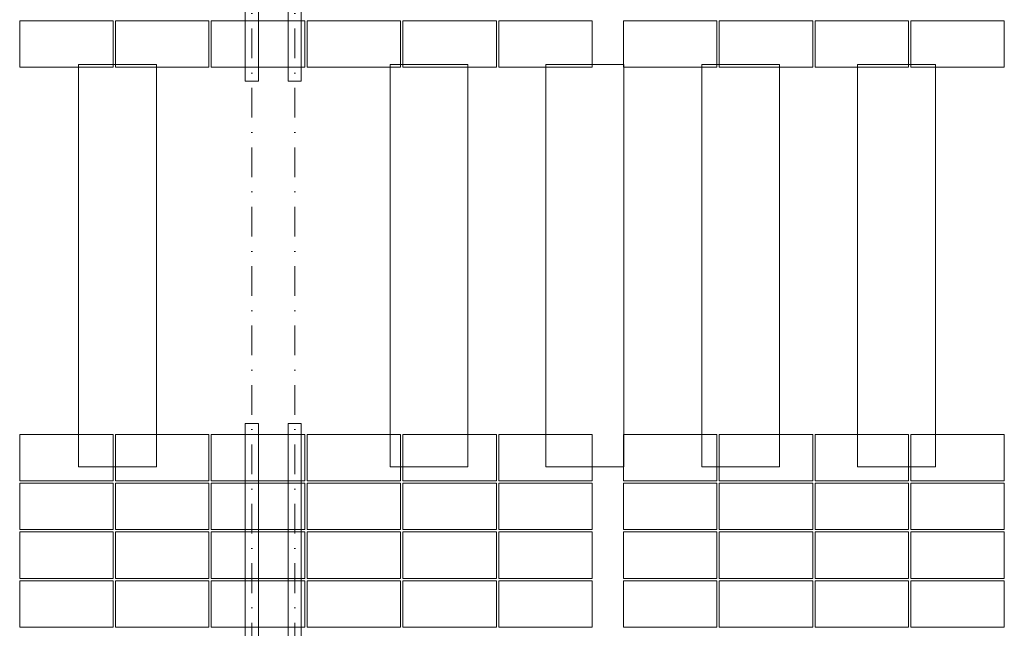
# Model space of a CAD drawing. Header units: millimetres. Extents: x -725694 to 5289369, y -1488057 to 2187451.
# Tile 596 of 656: x 375020 to 387660, y 152680 to 160485. Entities that reach past the tile are written whole.
import ezdxf

# ---------------------------------------------------------------- set-up
doc = ezdxf.new("R2010")
doc.units = ezdxf.units.MM
doc.linetypes.add('CENTERX2', pattern=[101.6, 63.5, -12.7, 12.7, -12.7])
doc.linetypes.add('DASHDOT', pattern=[25.4, 12.7, -6.35, 0, -6.35])
for name, color, linetype, lineweight in [('A99_FVE', 30, 'Continuous', 5), ('A99_S_kce-demolice', 30, 'Continuous', 20), ('A99_S_osy', 1, 'CENTERX2', 5)]:
    doc.layers.add(name, color=color, linetype=linetype, lineweight=lineweight)

msp = doc.modelspace()

# ---------------------------------------------------------------- linework, layer by layer
at = {"layer": 'A99_FVE', "linetype": 'Continuous', "lineweight": 15, "ltscale": 2}
for points in [[(377915, 163710), (378085, 163710), (378085, 159695), (377915, 159695)], [(378465, 163710), (378635, 163710), (378635, 159695), (378465, 159695)], [(377915, 155305), (378085, 155305), (378085, 149540), (377915, 149540)], [(378465, 155305), (378635, 155305), (378635, 149540), (378465, 149540)]]:
    msp.add_lwpolyline(points, close=True, dxfattribs=at)
at = {"layer": 'A99_FVE', "lineweight": 5, "ltscale": 2}
for points in [[(375020, 159875), (375020, 160470), (376220, 160470), (376220, 159875)], [(377450, 159875), (377450, 160470), (376250, 160470), (376250, 159875)], [(378680, 159875), (378680, 160470), (377480, 160470), (377480, 159875)], [(379910, 159875), (379910, 160470), (378710, 160470), (378710, 159875)], [(381140, 159875), (381140, 160470), (379940, 160470), (379940, 159875)], [(382370, 159875), (382370, 160470), (381170, 160470), (381170, 159875)], [(382770, 159875), (382770, 160470), (383970, 160470), (383970, 159875)], [(384000, 159875), (384000, 160470), (385200, 160470), (385200, 159875)], [(385230, 159875), (385230, 160470), (386430, 160470), (386430, 159875)], [(386460, 159875), (386460, 160470), (387660, 160470), (387660, 159875)], [(375020, 155165), (375020, 154570), (376220, 154570), (376220, 155165)], [(377450, 155165), (377450, 154570), (376250, 154570), (376250, 155165)], [(378680, 155165), (378680, 154570), (377480, 154570), (377480, 155165)], [(379910, 155165), (379910, 154570), (378710, 154570), (378710, 155165)], [(381140, 155165), (381140, 154570), (379940, 154570), (379940, 155165)], [(382370, 155165), (382370, 154570), (381170, 154570), (381170, 155165)], [(382770, 155165), (382770, 154570), (383970, 154570), (383970, 155165)], [(384000, 155165), (384000, 154570), (385200, 154570), (385200, 155165)], [(385230, 155165), (385230, 154570), (386430, 154570), (386430, 155165)], [(386460, 155165), (386460, 154570), (387660, 154570), (387660, 155165)], [(375020, 153945), (375020, 154540), (376220, 154540), (376220, 153945)], [(377450, 153945), (377450, 154540), (376250, 154540), (376250, 153945)], [(378680, 153945), (378680, 154540), (377480, 154540), (377480, 153945)], [(379910, 153945), (379910, 154540), (378710, 154540), (378710, 153945)], [(381140, 153945), (381140, 154540), (379940, 154540), (379940, 153945)], [(382370, 153945), (382370, 154540), (381170, 154540), (381170, 153945)], [(382770, 153945), (382770, 154540), (383970, 154540), (383970, 153945)], [(384000, 153945), (384000, 154540), (385200, 154540), (385200, 153945)], [(385230, 153945), (385230, 154540), (386430, 154540), (386430, 153945)], [(386460, 153945), (386460, 154540), (387660, 154540), (387660, 153945)], [(375020, 153320), (375020, 153915), (376220, 153915), (376220, 153320)], [(377450, 153320), (377450, 153915), (376250, 153915), (376250, 153320)], [(378680, 153320), (378680, 153915), (377480, 153915), (377480, 153320)], [(379910, 153320), (379910, 153915), (378710, 153915), (378710, 153320)], [(381140, 153320), (381140, 153915), (379940, 153915), (379940, 153320)], [(382370, 153320), (382370, 153915), (381170, 153915), (381170, 153320)], [(382770, 153320), (382770, 153915), (383970, 153915), (383970, 153320)], [(384000, 153320), (384000, 153915), (385200, 153915), (385200, 153320)], [(385230, 153320), (385230, 153915), (386430, 153915), (386430, 153320)], [(386460, 153320), (386460, 153915), (387660, 153915), (387660, 153320)], [(375020, 152695), (375020, 153290), (376220, 153290), (376220, 152695)], [(377450, 152695), (377450, 153290), (376250, 153290), (376250, 152695)], [(378680, 152695), (378680, 153290), (377480, 153290), (377480, 152695)], [(379910, 152695), (379910, 153290), (378710, 153290), (378710, 152695)], [(381140, 152695), (381140, 153290), (379940, 153290), (379940, 152695)], [(382370, 152695), (382370, 153290), (381170, 153290), (381170, 152695)], [(382770, 152695), (382770, 153290), (383970, 153290), (383970, 152695)], [(384000, 152695), (384000, 153290), (385200, 153290), (385200, 152695)], [(385230, 152695), (385230, 153290), (386430, 153290), (386430, 152695)], [(386460, 152695), (386460, 153290), (387660, 153290), (387660, 152695)]]:
    msp.add_lwpolyline(points, close=True, dxfattribs=at)
at = {"layer": 'A99_S_kce-demolice', "linetype": 'Continuous', "lineweight": 9}
for points in [[(375775, 159910), (376775, 159910), (376775, 154750), (375775, 154750)], [(379775, 159910), (380775, 159910), (380775, 154750), (379775, 154750)], [(381775, 159910), (382775, 159910), (382775, 154750), (381775, 154750)], [(383775, 159910), (384775, 159910), (384775, 154750), (383775, 154750)], [(385775, 159910), (386775, 159910), (386775, 154750), (385775, 154750)]]:
    msp.add_lwpolyline(points, close=True, dxfattribs=at)
at = {"layer": 'A99_S_osy', "linetype": 'DASHDOT', "lineweight": 5, "ltscale": 30}
for points in [[(378000, 250300), (378000, 146890)], [(378550, 250300), (378550, 146890)]]:
    msp.add_lwpolyline(points, dxfattribs=at)

doc.saveas('drawing.dxf')
